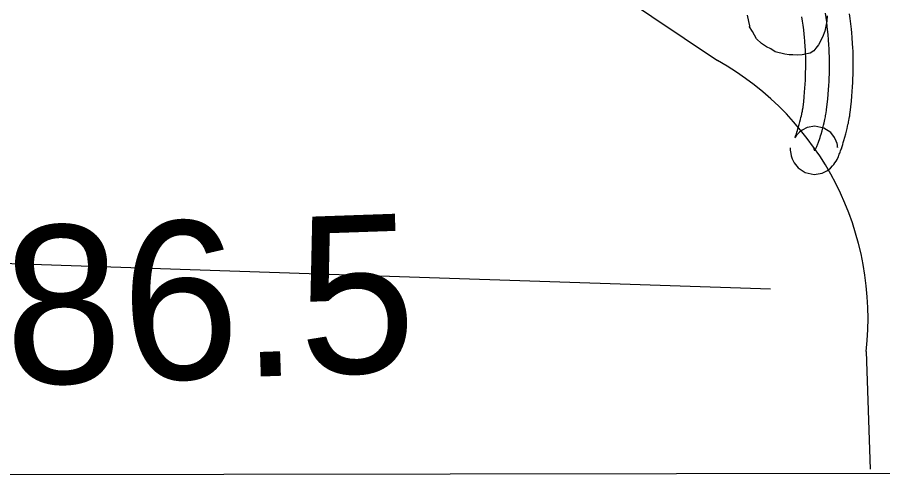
# Model space of a CAD drawing. Extents: x 3313442 to 3351311, y 721974 to 747360.
# Drawn here: x 3321449 to 3321997, y 727351 to 727646 of the extents above; entities that cross this region are included whole.
import ezdxf

# ---------------------------------------------------------------- set-up
doc = ezdxf.new("R2010")
doc.units = 0
for name, color, linetype in [('V-GRID-FRAM', 7, 'Continuous'), ('V-ROAD-CNTR', 7, 'Continuous'), ('V-SITE-VEGE', 7, 'Continuous'), ('V-SURV-IDEN', 7, 'Continuous'), ('V-TOPO-SHOR', 7, 'Continuous')]:
    doc.layers.add(name, color=color, linetype=linetype)

msp = doc.modelspace()

# ---------------------------------------------------------------- linework, layer by layer
at = {"layer": 'V-GRID-FRAM'}
msp.add_lwpolyline([(3317558.4, 745536.29), (3349036.99, 745582.07), (3349071.38, 727396.82), (3317576.91, 727351.01), (3317558.4, 745536.29)], dxfattribs=at)
at = {"layer": 'V-ROAD-CNTR'}
for points in [[(3321614.14, 727808.81), (3321683, 727759.24), (3321892.07, 727618.87)], [(3321953.07, 727563.79), (3321953.08, 727563.42), (3321953.09, 727563.1), (3321953.11, 727562.83), (3321953.15, 727562.6), (3321953.19, 727562.42), (3321953.23, 727562.27), (3321953.29, 727562.16), (3321953.35, 727562.09), (3321953.41, 727562.04), (3321953.48, 727562.03), (3321953.55, 727562.04), (3321953.63, 727562.08), (3321953.71, 727562.14), (3321953.8, 727562.23), (3321953.89, 727562.33), (3321953.98, 727562.46), (3321954.16, 727562.76), (3321954.36, 727563.12), (3321954.56, 727563.53), (3321954.76, 727563.98), (3321954.97, 727564.47), (3321955.18, 727564.99), (3321955.38, 727565.52), (3321955.59, 727566.07), (3321955.79, 727566.64), (3321955.99, 727567.21), (3321956.18, 727567.78), (3321956.56, 727568.95), (3321956.93, 727570.11), (3321957.27, 727571.23), (3321957.59, 727572.32), (3321958.18, 727574.41), (3321958.69, 727576.27), (3321959.11, 727577.91), (3321959.46, 727579.32), (3321959.74, 727580.53), (3321959.98, 727581.57), (3321960.18, 727582.45), (3321960.34, 727583.21), (3321960.47, 727583.85), (3321960.67, 727584.92), (3321960.81, 727585.69), (3321960.9, 727586.23), (3321961.02, 727587), (3321961.11, 727587.71), (3321961.5, 727591.19), (3321961.83, 727594.45), (3321962.1, 727597.52), (3321962.32, 727600.39), (3321962.49, 727603.09), (3321962.63, 727605.61), (3321962.74, 727607.99), (3321962.82, 727610.21), (3321962.91, 727614.37), (3321962.92, 727618.01), (3321962.88, 727621.2), (3321962.81, 727623.98), (3321962.71, 727626.41), (3321962.6, 727628.53), (3321962.34, 727632.24), (3321962.11, 727635.02), (3321961.9, 727637.1), (3321961.54, 727640.21), (3321961.13, 727643.31), (3321960.71, 727646.12), (3321960.29, 727648.84)], [(3321938.07, 727563.59), (3321938.08, 727562.97), (3321938.12, 727562.09), (3321938.21, 727561.12), (3321938.37, 727559.97), (3321938.68, 727558.54), (3321939.27, 727556.71), (3321940.48, 727554.18), (3321943, 727550.98), (3321947.49, 727547.94), (3321953.28, 727546.76), (3321958.3, 727547.65), (3321961.58, 727549.28), (3321963.59, 727550.8), (3321964.9, 727552.12), (3321965.72, 727553.1), (3321966.4, 727554.04), (3321967.13, 727555.21), (3321967.7, 727556.25), (3321968.15, 727557.17), (3321968.52, 727557.99), (3321968.84, 727558.76), (3321969.14, 727559.5), (3321969.42, 727560.23), (3321969.69, 727560.95), (3321969.93, 727561.65), (3321970.17, 727562.33), (3321970.41, 727563.04), (3321970.85, 727564.37), (3321971.26, 727565.67), (3321971.64, 727566.93), (3321972, 727568.16), (3321972.64, 727570.41), (3321973.19, 727572.45), (3321973.65, 727574.23), (3321974.03, 727575.78), (3321974.35, 727577.13), (3321974.62, 727578.28), (3321974.84, 727579.28), (3321975.02, 727580.14), (3321975.18, 727580.93), (3321975.42, 727582.18), (3321975.59, 727583.13), (3321975.72, 727583.87), (3321975.87, 727584.91), (3321976, 727585.91), (3321976.42, 727589.61), (3321976.76, 727593.05), (3321977.04, 727596.28), (3321977.28, 727599.32), (3321977.47, 727602.18), (3321977.61, 727604.86), (3321977.73, 727607.38), (3321977.81, 727609.78), (3321977.91, 727614.18), (3321977.92, 727618.08), (3321977.88, 727621.49), (3321977.8, 727624.48), (3321977.69, 727627.1), (3321977.57, 727629.43), (3321977.3, 727633.4), (3321977.04, 727636.41), (3321976.81, 727638.7), (3321976.43, 727642.06), (3321975.98, 727645.41), (3321975.54, 727648.37)], [(3321968.07, 727564), (3321968.07, 727563.88), (3321968.06, 727564.11), (3321968.02, 727564.54), (3321967.92, 727565.24), (3321967.69, 727566.3), (3321967.2, 727567.84), (3321966.09, 727570.15), (3321963.69, 727573.2), (3321959.33, 727576.15), (3321953.68, 727577.29), (3321948.8, 727576.44), (3321945.69, 727574.88), (3321943.84, 727573.48), (3321942.7, 727572.34), (3321942.05, 727571.56), (3321941.55, 727570.88), (3321941.2, 727570.31), (3321941.02, 727569.99), (3321940.98, 727569.9), (3321941.01, 727569.97), (3321941.1, 727570.18), (3321941.21, 727570.47), (3321941.35, 727570.81), (3321941.49, 727571.2), (3321941.64, 727571.63), (3321941.8, 727572.08), (3321941.95, 727572.52), (3321942.28, 727573.54), (3321942.6, 727574.54), (3321942.9, 727575.53), (3321943.18, 727576.49), (3321943.73, 727578.41), (3321944.18, 727580.1), (3321944.56, 727581.58), (3321944.88, 727582.85), (3321945.14, 727583.93), (3321945.35, 727584.85), (3321945.52, 727585.63), (3321945.65, 727586.27), (3321945.75, 727586.77), (3321945.93, 727587.66), (3321946.03, 727588.25), (3321946.09, 727588.59), (3321946.17, 727589.1), (3321946.22, 727589.52), (3321946.58, 727592.76), (3321946.89, 727595.86), (3321947.15, 727598.75), (3321947.35, 727601.46), (3321947.52, 727603.99), (3321947.65, 727606.37), (3321947.75, 727608.59), (3321947.83, 727610.63), (3321947.91, 727614.56), (3321947.92, 727617.95), (3321947.88, 727620.9), (3321947.81, 727623.47), (3321947.72, 727625.71), (3321947.62, 727627.63), (3321947.39, 727631.09), (3321947.17, 727633.64), (3321946.98, 727635.5), (3321946.65, 727638.36), (3321946.27, 727641.22), (3321945.88, 727643.87), (3321945.48, 727646.45)], [(3321986.07, 727434.61), (3321988.7, 727360.27)]]:
    msp.add_lwpolyline(points, dxfattribs=at)
msp.add_arc((3321800.37, 727455.99), 186.92, 353.4339, 60.6213, dxfattribs=at)
at = {"layer": 'V-SITE-VEGE'}
msp.add_lwpolyline([(3321961.5, 727647.12), (3321961.21, 727643.83), (3321959.89, 727637.52), (3321958.58, 727633.73), (3321956, 727628.69), (3321954.21, 727626.68), (3321952.93, 727624.92), (3321950.64, 727623.42), (3321945.56, 727622.46), (3321942.77, 727622.23), (3321939.74, 727622.51), (3321937.46, 727622.53), (3321934.68, 727622.81), (3321928.62, 727624.39), (3321925.84, 727626.19), (3321923.07, 727627.48), (3321919.8, 727629.54), (3321916.79, 727632.6), (3321914.3, 727637.19), (3321912.31, 727640.24), (3321912.56, 727640.75), (3321911.83, 727643.54), (3321911.11, 727647.6)], dxfattribs=at)
at = {"layer": 'V-TOPO-SHOR'}
msp.add_lwpolyline([(3321925.67, 727474.12), (3321633.63, 727483.88), (3321388.83, 727492.17), (3321252.04, 727495.33), (3321110.13, 727501.29), (3320964.62, 727506.24), (3320840.33, 727508.78), (3320807.79, 727508.57), (3320803.51, 727508.95), (3320799.26, 727512.42), (3320796.23, 727517.24)], dxfattribs=at)

# ---------------------------------------------------------------- texts
at = {"layer": 'V-SURV-IDEN'}
msp.add_text('3602+86.5', height=100, rotation=1.9978, dxfattribs=at).set_placement((3321066.9, 727400.16))

doc.saveas('drawing.dxf')
